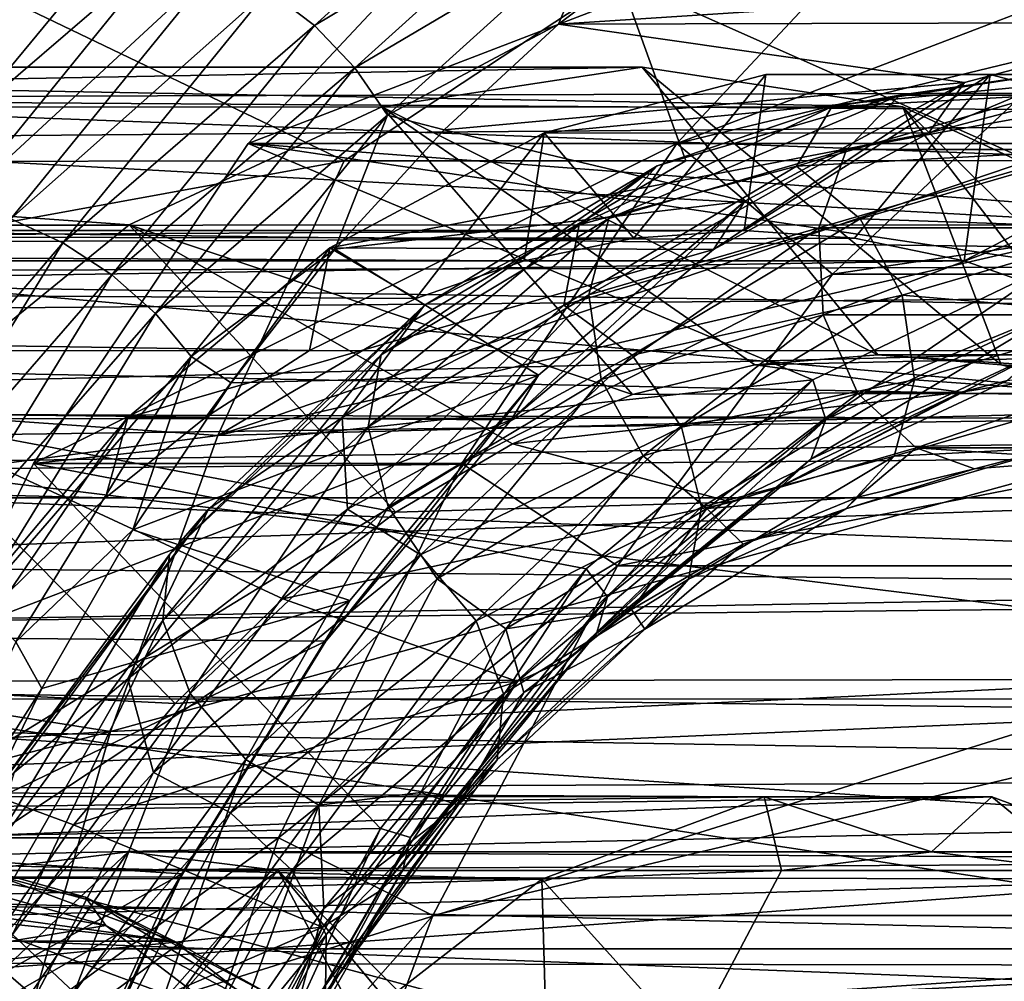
# Model space of a CAD drawing. Header units: metres. Extents: x -62 to 150, y -92 to 92.
# Tile 598 of 656: x 15.15 to 18.91, y 66.5 to 70.18. Entities that reach past the tile are written whole.
import ezdxf

# ---------------------------------------------------------------- set-up
doc = ezdxf.new("R2010")
doc.units = ezdxf.units.M
doc.layers.add('solid_500615', color=7, linetype='CONTINUOUS')

msp = doc.modelspace()

# ---------------------------------------------------------------- linework, layer by layer
at = {"layer": 'solid_500615'}
for points in [[(44.854443, 69.980087, 40.259281), (13.634214, 70.514481, 18.872555), (14.120897, 71.081436, 18.1775)], [(45.801132, 70.991524, 38.907269), (44.854443, 69.980087, 40.259281), (14.120897, 71.081436, 18.1775)], [(16.099854, 70.294861, 19.064131), (16.276991, 70.159531, 19.087643), (17.119574, 70.921638, 17.884308)], [(17.119574, 70.921638, 17.884308), (16.276991, 70.159531, 19.087643), (17.260668, 70.747589, 17.890835)], [(16.276991, 70.159531, 19.087643), (16.431307, 69.997429, 19.075285), (17.260668, 70.747589, 17.890835)], [(17.260668, 70.747589, 17.890835), (16.431307, 69.997429, 19.075285), (17.369665, 70.553535, 17.864283)], [(16.023319, 69.707794, 19.830776), (17.661623, 69.707794, 20.977928), (18.582546, 70.691765, 19.662714)], [(16.944242, 70.691765, 18.515562), (16.023319, 69.707794, 19.830776), (18.582546, 70.691765, 19.662714)], [(24.115129, 69.707794, 8.274472), (16.023319, 69.707794, 19.830776), (16.944242, 70.691765, 18.515562)], [(24.115129, 69.707794, 8.274472), (16.944242, 70.691765, 18.515562), (23.194206, 70.691765, 9.589685)], [(18.582546, 70.691765, 19.662714), (17.661623, 69.707794, 20.977928), (20.158993, 70.663506, 17.411314)], [(17.661623, 69.707794, 20.977928), (19.17341, 70.073662, 18.818874), (20.158993, 70.663506, 17.411314)], [(16.431307, 69.997429, 19.075285), (16.555048, 69.816696, 19.027678), (17.369665, 70.553535, 17.864283)], [(17.369665, 70.553535, 17.864283), (16.555048, 69.816696, 19.027678), (17.209538, 70.164368, 18.136681)], [(17.369665, 70.553535, 17.864283), (17.209538, 70.164368, 18.136681), (17.661079, 70.507919, 17.491812)], [(44.854443, 69.980087, 40.259281), (13.174546, 69.882706, 19.529028), (13.634214, 70.514481, 18.872555)], [(17.661079, 70.507919, 17.491812), (17.209538, 70.164368, 18.136681), (22.477972, 70.507523, 10.612576)], [(17.209538, 70.164368, 18.136681), (19.630869, 70.170944, 14.678659), (22.477972, 70.507523, 10.612576)], [(15.713415, 70.459671, 18.915964), (14.91546, 69.477905, 20.055561), (15.908795, 70.396606, 19.00593)], [(15.713415, 70.459671, 18.915964), (14.952547, 69.805817, 19.617479), (14.91546, 69.477905, 20.055561)], [(15.713415, 70.459671, 18.915964), (15.373152, 70.31514, 19.016869), (14.952547, 69.805817, 19.617479)], [(19.822136, 70.405289, 29.673212), (17.445219, 70.337334, 27.262104), (19.007437, 69.64283, 29.930435)], [(14.91546, 69.477905, 20.055561), (15.115556, 69.420639, 20.138794), (15.908795, 70.396606, 19.00593)], [(15.908795, 70.396606, 19.00593), (15.115556, 69.420639, 20.138794), (16.099854, 70.294861, 19.064131)], [(-2.835378, 69.98539, -10.868228), (-3.278977, 70.351639, -10.520308), (23.127153, 70.315994, 7.942995)], [(17.445219, 70.337334, 27.262104), (15.093505, 70.264664, 24.831226), (16.389469, 69.641548, 27.106646)], [(17.445219, 70.337334, 27.262104), (16.389469, 69.641548, 27.106646), (17.695705, 69.642326, 28.523417)], [(17.445219, 70.337334, 27.262104), (17.695705, 69.642326, 28.523417), (19.007437, 69.64283, 29.930435)], [(-12.010657, 70.192291, 0.11242), (-11.998199, 69.944611, 0.552724), (15.373152, 70.31514, 19.016869)], [(-11.998199, 69.944611, 0.552724), (14.952547, 69.805817, 19.617479), (15.373152, 70.31514, 19.016869)], [(-2.835378, 69.98539, -10.868228), (23.127153, 70.315994, 7.942995), (23.547489, 69.807045, 7.342585)], [(15.115556, 69.420639, 20.138794), (15.314222, 69.328247, 20.186129), (16.099854, 70.294861, 19.064131)], [(16.099854, 70.294861, 19.064131), (15.314222, 69.328247, 20.186129), (16.276991, 70.159531, 19.087643)], [(15.093505, 70.264664, 24.831226), (14.432685, 69.639877, 24.954615), (16.389469, 69.641548, 27.106646)], [(15.314222, 69.328247, 20.186129), (15.501477, 69.205376, 20.19519), (16.276991, 70.159531, 19.087643)], [(16.276991, 70.159531, 19.087643), (15.501477, 69.205376, 20.19519), (16.431307, 69.997429, 19.075285)], [(16.555048, 69.816696, 19.027678), (16.771854, 69.760696, 18.761755), (17.209538, 70.164368, 18.136681)], [(17.209538, 70.164368, 18.136681), (16.771854, 69.760696, 18.761755), (18.761452, 69.941841, 15.920317)], [(17.209538, 70.164368, 18.136681), (18.761452, 69.941841, 15.920317), (19.630869, 70.170944, 14.678659)], [(18.623489, 69.747055, 15.768662), (19.630869, 70.170944, 14.678659), (18.761452, 69.941841, 15.920317)], [(19.4758, 69.971909, 14.551434), (19.630869, 70.170944, 14.678659), (18.623489, 69.747055, 15.768662)], [(17.661623, 69.707794, 20.977928), (18.256863, 69.208946, 20.127838), (19.17341, 70.073662, 18.818874)], [(19.17341, 70.073662, 18.818874), (18.256863, 69.208946, 20.127838), (24.095587, 70.073509, 22.266088)], [(18.256863, 69.208946, 20.127838), (23.179138, 69.208832, 23.574913), (24.095587, 70.073509, 22.266088)], [(-2.414345, 69.594673, -11.203331), (-2.835378, 69.98539, -10.868228), (23.547489, 69.807045, 7.342585)], [(9.241533, 69.847504, 8.594808), (16.533848, 69.848076, 13.69698), (17.529854, 70, 12.274537)], [(10.239578, 70, 7.169452), (9.241533, 69.847504, 8.594808), (17.529854, 70, 12.274537)], [(10.239578, 70, 7.169452), (17.529854, 70, 12.274537), (18.525858, 69.848076, 10.852095)], [(11.237618, 69.847397, 5.744103), (10.239578, 70, 7.169452), (18.525858, 69.848076, 10.852095)], [(15.501477, 69.205376, 20.19519), (15.667913, 69.058182, 20.165522), (16.431307, 69.997429, 19.075285)], [(16.431307, 69.997429, 19.075285), (15.667913, 69.058182, 20.165522), (16.555048, 69.816696, 19.027678)], [(17.529854, 70, 12.274537), (16.533848, 69.848076, 13.69698), (18.43092, 68.900002, 12.905471)], [(17.529854, 70, 12.274537), (18.43092, 68.900002, 12.905471), (18.901934, 68.862038, 12.232793)], [(18.525858, 69.848076, 10.852095), (17.529854, 70, 12.274537), (18.901934, 68.862038, 12.232793)], [(18.254066, 69.848076, 14.90149), (19.250072, 70, 13.479048), (18.51458, 69.892548, 13.964744)], [(19.046497, 69.891823, 14.337123), (19.250072, 70, 13.479048), (18.254066, 69.848076, 14.90149)], [(19.250072, 70, 13.479048), (19.454926, 69.892548, 12.621793), (18.51458, 69.892548, 13.964744)], [(44.854443, 69.980087, 40.259281), (44.010162, 68.722908, 41.465034), (13.174546, 69.882706, 19.529028)], [(17.154593, 69.749283, 14.728255), (18.002287, 69.972038, 13.517624), (19.4758, 69.971909, 14.551434)], [(17.497053, 69.3461, 13.149516), (18.002287, 69.972038, 13.517624), (17.154593, 69.749283, 14.728255)], [(17.154593, 69.749283, 14.728255), (19.4758, 69.971909, 14.551434), (18.623489, 69.747055, 15.768662)], [(17.497053, 69.3461, 13.149516), (17.918951, 69.375, 12.546986), (18.002287, 69.972038, 13.517624)], [(17.918951, 69.375, 12.546986), (18.859554, 69.972038, 12.293318), (18.002287, 69.972038, 13.517624)], [(17.918951, 69.375, 12.546986), (18.340847, 69.3461, 11.944455), (18.859554, 69.972038, 12.293318)], [(18.002287, 69.972038, 13.517624), (18.859554, 69.972038, 12.293318), (19.4758, 69.971909, 14.551434)], [(18.340847, 69.3461, 11.944455), (18.760141, 69.259575, 11.345639), (18.859554, 69.972038, 12.293318)], [(18.760141, 69.259575, 11.345639), (19.707249, 69.749283, 11.082686), (18.859554, 69.972038, 12.293318)], [(18.859554, 69.972038, 12.293318), (20.338257, 69.971481, 13.319716), (19.4758, 69.971909, 14.551434)], [(18.859554, 69.972038, 12.293318), (19.707249, 69.749283, 11.082686), (20.338257, 69.971481, 13.319716)], [(16.771854, 69.760696, 18.761755), (17.921659, 69.487846, 17.119665), (18.761452, 69.941841, 15.920317)], [(17.801472, 69.302963, 16.942644), (18.761452, 69.941841, 15.920317), (17.921659, 69.487846, 17.119665)], [(18.623489, 69.747055, 15.768662), (18.761452, 69.941841, 15.920317), (17.801472, 69.302963, 16.942644)], [(44.010162, 68.722908, 41.465034), (12.744726, 69.189995, 20.142876), (13.174546, 69.882706, 19.529028)], [(17.401997, 69.42128, 15.097526), (17.587061, 69.622711, 15.289379), (18.51458, 69.892548, 13.964744)], [(18.310101, 69.685478, 13.800619), (17.401997, 69.42128, 15.097526), (18.51458, 69.892548, 13.964744)], [(18.254066, 69.848076, 14.90149), (18.51458, 69.892548, 13.964744), (17.587061, 69.622711, 15.289379)], [(19.046497, 69.891823, 14.337123), (18.254066, 69.848076, 14.90149), (18.119045, 69.622002, 15.66166)], [(19.046497, 69.891823, 14.337123), (18.119045, 69.622002, 15.66166), (19.270306, 69.684166, 14.472829)], [(18.310101, 69.685478, 13.800619), (18.51458, 69.892548, 13.964744), (19.454926, 69.892548, 12.621793)], [(19.230762, 69.685478, 12.48578), (18.310101, 69.685478, 13.800619), (19.454926, 69.892548, 12.621793)], [(9.241533, 69.847504, 8.594808), (8.27389, 69.394539, 9.976746), (15.568106, 69.396927, 15.076201)], [(9.241533, 69.847504, 8.594808), (15.568106, 69.396927, 15.076201), (16.533848, 69.848076, 13.69698)], [(11.237618, 69.847397, 5.744103), (18.525858, 69.848076, 10.852095), (19.4916, 69.396927, 9.472872)], [(12.205246, 69.394325, 4.362187), (11.237618, 69.847397, 5.744103), (19.4916, 69.396927, 9.472872)], [(16.533848, 69.848076, 13.69698), (15.568106, 69.396927, 15.076201), (17.49291, 68.748459, 14.245089)], [(16.533848, 69.848076, 13.69698), (17.49291, 68.748459, 14.245089), (17.959906, 68.862038, 13.578149)], [(16.533848, 69.848076, 13.69698), (17.959906, 68.862038, 13.578149), (18.43092, 68.900002, 12.905471)], [(17.288326, 69.396927, 16.280712), (18.254066, 69.848076, 14.90149), (17.587061, 69.622711, 15.289379)], [(18.119045, 69.622002, 15.66166), (18.254066, 69.848076, 14.90149), (17.288326, 69.396927, 16.280712)], [(18.525858, 69.848076, 10.852095), (18.901934, 68.862038, 12.232793), (19.368931, 68.748459, 11.565854)], [(18.525858, 69.848076, 10.852095), (19.368931, 68.748459, 11.565854), (19.827923, 68.560249, 10.910344)], [(19.4916, 69.396927, 9.472872), (18.525858, 69.848076, 10.852095), (19.827923, 68.560249, 10.910344)], [(-2.414345, 69.594673, -11.203331), (23.547489, 69.807045, 7.342585), (23.945885, 69.247581, 6.77353)], [(15.667913, 69.058182, 20.165522), (15.805168, 68.894073, 20.098616), (16.555048, 69.816696, 19.027678)], [(16.555048, 69.816696, 19.027678), (15.805168, 68.894073, 20.098616), (16.354567, 69.303764, 19.357704)], [(16.555048, 69.816696, 19.027678), (16.354567, 69.303764, 19.357704), (16.771854, 69.760696, 18.761755)], [(16.771854, 69.760696, 18.761755), (16.354567, 69.303764, 19.357704), (17.921659, 69.487846, 17.119665)], [(16.335411, 69.308739, 15.89817), (17.154593, 69.749283, 14.728255), (18.623489, 69.747055, 15.768662)], [(16.663649, 69.115967, 14.339741), (17.154593, 69.749283, 14.728255), (16.335411, 69.308739, 15.89817)], [(16.335411, 69.308739, 15.89817), (18.623489, 69.747055, 15.768662), (17.801472, 69.302963, 16.942644)], [(16.663649, 69.115967, 14.339741), (17.077759, 69.259575, 13.748332), (17.154593, 69.749283, 14.728255)], [(17.077759, 69.259575, 13.748332), (17.497053, 69.3461, 13.149516), (17.154593, 69.749283, 14.728255)], [(18.760141, 69.259575, 11.345639), (19.174252, 69.115967, 10.75423), (19.707249, 69.749283, 11.082686)], [(15.202044, 68.484779, 21.003677), (16.840347, 68.484779, 22.150831), (17.661623, 69.707794, 20.977928)], [(16.023319, 69.707794, 19.830776), (15.202044, 68.484779, 21.003677), (17.661623, 69.707794, 20.977928)], [(18.18136, 68.804916, 16.748774), (15.202044, 68.484779, 21.003677), (16.023319, 69.707794, 19.830776)], [(20.067253, 69.399826, 14.05544), (16.023319, 69.707794, 19.830776), (24.115129, 69.707794, 8.274472)], [(19.107582, 69.249115, 15.425992), (18.18136, 68.804916, 16.748774), (16.023319, 69.707794, 19.830776)], [(20.067253, 69.399826, 14.05544), (19.107582, 69.249115, 15.425992), (16.023319, 69.707794, 19.830776)], [(17.661623, 69.707794, 20.977928), (16.840347, 68.484779, 22.150831), (18.256863, 69.208946, 20.127838)], [(17.325214, 69.129692, 14.95362), (17.401997, 69.42128, 15.097526), (18.310101, 69.685478, 13.800619)], [(18.205214, 69.385712, 13.696853), (17.325214, 69.129692, 14.95362), (18.310101, 69.685478, 13.800619)], [(18.119045, 69.622002, 15.66166), (18.362324, 69.420006, 15.76956), (19.270306, 69.684166, 14.472829)], [(18.205214, 69.385712, 13.696853), (18.310101, 69.685478, 13.800619), (19.230762, 69.685478, 12.48578)], [(19.09738, 69.385712, 12.422708), (18.205214, 69.385712, 13.696853), (19.230762, 69.685478, 12.48578)], [(19.270306, 69.684166, 14.472829), (18.362324, 69.420006, 15.76956), (19.403151, 69.384071, 14.535491)], [(16.389469, 69.641548, 27.106646), (14.432685, 69.639877, 24.954615), (12.107108, 68.860855, 23.24053)], [(15.907309, 68.591553, 27.772984), (16.389469, 69.641548, 27.106646), (12.107108, 68.860855, 23.24053)], [(20.459774, 69.643066, 31.47015), (19.007437, 69.64283, 29.930435), (15.907309, 68.591553, 27.772984)], [(19.999315, 68.697327, 32.100712), (20.459774, 69.643066, 31.47015), (15.907309, 68.591553, 27.772984)], [(19.007437, 69.64283, 29.930435), (17.695705, 69.642326, 28.523417), (15.907309, 68.591553, 27.772984)], [(17.695705, 69.642326, 28.523417), (16.389469, 69.641548, 27.106646), (15.907309, 68.591553, 27.772984)], [(16.531221, 68.900101, 16.341124), (16.697668, 69.090385, 16.559565), (17.587061, 69.622711, 15.289379)], [(17.401997, 69.42128, 15.097526), (16.531221, 68.900101, 16.341124), (17.587061, 69.622711, 15.289379)], [(17.288326, 69.396927, 16.280712), (17.587061, 69.622711, 15.289379), (16.697668, 69.090385, 16.559565)], [(18.119045, 69.622002, 15.66166), (17.288326, 69.396927, 16.280712), (17.229717, 69.089714, 16.931753)], [(18.119045, 69.622002, 15.66166), (17.229717, 69.089714, 16.931753), (18.362324, 69.420006, 15.76956)], [(-2.013166, 69.177788, -11.527006), (-2.414345, 69.594673, -11.203331), (23.945885, 69.247581, 6.77353)], [(16.354567, 69.303764, 19.357704), (17.133394, 68.822617, 18.245424), (17.921659, 69.487846, 17.119665)], [(17.028786, 68.651443, 18.046148), (17.921659, 69.487846, 17.119665), (17.133394, 68.822617, 18.245424)], [(17.801472, 69.302963, 16.942644), (17.921659, 69.487846, 17.119665), (17.028786, 68.651443, 18.046148)], [(15.115556, 69.420639, 20.138794), (14.406135, 68.265396, 21.151951), (15.314222, 69.328247, 20.186129)], [(16.48139, 68.624641, 16.158728), (16.531221, 68.900101, 16.341124), (17.401997, 69.42128, 15.097526)], [(17.325214, 69.129692, 14.95362), (16.48139, 68.624641, 16.158728), (17.401997, 69.42128, 15.097526)], [(17.229717, 69.089714, 16.931753), (17.491665, 68.898895, 17.012989), (18.362324, 69.420006, 15.76956)], [(18.362324, 69.420006, 15.76956), (17.491665, 68.898895, 17.012989), (18.523306, 69.128098, 15.79204)], [(18.362324, 69.420006, 15.76956), (18.523306, 69.128098, 15.79204), (19.403151, 69.384071, 14.535491)], [(8.27389, 69.394539, 9.976746), (14.661971, 68.660255, 16.370296), (15.568106, 69.396927, 15.076201)], [(12.205246, 69.394325, 4.362187), (19.4916, 69.396927, 9.472872), (20.397736, 68.660255, 8.178777)], [(13.112899, 68.654594, 3.065925), (12.205246, 69.394325, 4.362187), (20.397736, 68.660255, 8.178777)], [(15.568106, 69.396927, 15.076201), (14.661971, 68.660255, 16.370296), (16.586843, 68.299004, 15.539086)], [(15.568106, 69.396927, 15.076201), (16.586843, 68.299004, 15.539086), (17.033916, 68.560249, 14.900599)], [(15.568106, 69.396927, 15.076201), (17.033916, 68.560249, 14.900599), (17.49291, 68.748459, 14.245089)], [(16.382191, 68.660255, 17.574808), (17.288326, 69.396927, 16.280712), (16.697668, 69.090385, 16.559565)], [(17.229717, 69.089714, 16.931753), (17.288326, 69.396927, 16.280712), (16.382191, 68.660255, 17.574808)], [(17.371952, 68.805801, 14.886219), (17.325214, 69.129692, 14.95362), (18.205214, 69.385712, 13.696853)], [(18.220732, 69.052742, 13.674037), (17.371952, 68.805801, 14.886219), (18.205214, 69.385712, 13.696853)], [(18.220732, 69.052742, 13.674037), (18.205214, 69.385712, 13.696853), (19.09738, 69.385712, 12.422708)], [(19.081247, 69.052742, 12.445093), (18.220732, 69.052742, 13.674037), (19.09738, 69.385712, 12.422708)], [(19.403151, 69.384071, 14.535491), (18.523306, 69.128098, 15.79204), (19.418669, 69.051102, 14.512675)], [(17.077759, 69.259575, 13.748332), (-6.166489, 69.258957, -2.525745), (-5.324489, 69.375, -3.728246)], [(17.918951, 69.375, 12.546986), (-5.324489, 69.375, -3.728246), (-4.482489, 69.258957, -4.930747)], [(17.497053, 69.3461, 13.149516), (-5.324489, 69.375, -3.728246), (17.918951, 69.375, 12.546986)], [(17.077759, 69.259575, 13.748332), (-5.324489, 69.375, -3.728246), (17.497053, 69.3461, 13.149516)], [(17.918951, 69.375, 12.546986), (-4.482489, 69.258957, -4.930747), (18.340847, 69.3461, 11.944455)], [(18.340847, 69.3461, 11.944455), (-4.482489, 69.258957, -4.930747), (18.760141, 69.259575, 11.345639)], [(14.406135, 68.265396, 21.151951), (14.611607, 68.184097, 21.189568), (15.314222, 69.328247, 20.186129)], [(15.314222, 69.328247, 20.186129), (14.611607, 68.184097, 21.189568), (15.501477, 69.205376, 20.19519)], [(15.563038, 68.660255, 17.00123), (16.335411, 69.308739, 15.89817), (17.801472, 69.302963, 16.942644)], [(15.861155, 68.661369, 15.485823), (16.335411, 69.308739, 15.89817), (15.563038, 68.660255, 17.00123)], [(15.861155, 68.661369, 15.485823), (16.25728, 68.916153, 14.920097), (16.335411, 69.308739, 15.89817)], [(16.25728, 68.916153, 14.920097), (16.663649, 69.115967, 14.339741), (16.335411, 69.308739, 15.89817)], [(15.563038, 68.660255, 17.00123), (17.801472, 69.302963, 16.942644), (17.028786, 68.651443, 18.046148)], [(15.805168, 68.894073, 20.098616), (15.957392, 68.792679, 19.924931), (16.354567, 69.303764, 19.357704)], [(16.354567, 69.303764, 19.357704), (15.957392, 68.792679, 19.924931), (17.133394, 68.822617, 18.245424)], [(16.25728, 68.916153, 14.920097), (-6.985605, 68.915932, -1.355927), (-6.166489, 69.258957, -2.525745)], [(16.663649, 69.115967, 14.339741), (-6.166489, 69.258957, -2.525745), (17.077759, 69.259575, 13.748332)], [(16.25728, 68.916153, 14.920097), (-6.166489, 69.258957, -2.525745), (16.663649, 69.115967, 14.339741)], [(18.760141, 69.259575, 11.345639), (-4.482489, 69.258957, -4.930747), (-3.663373, 68.915932, -6.100564)], [(18.760141, 69.259575, 11.345639), (-3.663373, 68.915932, -6.100564), (19.174252, 69.115967, 10.75423)], [(-2.013166, 69.177788, -11.527006), (23.945885, 69.247581, 6.77353), (24.32032, 68.639938, 6.238678)], [(18.231541, 68.653305, 16.61075), (18.18136, 68.804916, 16.748774), (19.107582, 69.249115, 15.425992)], [(18.231541, 68.653305, 16.61075), (19.107582, 69.249115, 15.425992), (19.120861, 69.068756, 15.340672)], [(14.611607, 68.184097, 21.189568), (14.807915, 68.075974, 21.185699), (15.501477, 69.205376, 20.19519)], [(15.501477, 69.205376, 20.19519), (14.807915, 68.075974, 21.185699), (15.667913, 69.058182, 20.165522)], [(16.840347, 68.484779, 22.150831), (17.434412, 68.092926, 21.30242), (18.256863, 69.208946, 20.127838)], [(18.256863, 69.208946, 20.127838), (17.434412, 68.092926, 21.30242), (23.179138, 69.208832, 23.574913)], [(17.434412, 68.092926, 21.30242), (22.356819, 68.092964, 24.749304), (23.179138, 69.208832, 23.574913)], [(-1.625564, 68.728195, -11.842371), (-2.013166, 69.177788, -11.527006), (24.32032, 68.639938, 6.238678)], [(44.010162, 68.722908, 41.465034), (12.347404, 68.44062, 20.71031), (12.744726, 69.189995, 20.142876)], [(16.558062, 68.318672, 16.048574), (16.48139, 68.624641, 16.158728), (17.325214, 69.129692, 14.95362)], [(17.371952, 68.805801, 14.886219), (16.558062, 68.318672, 16.048574), (17.325214, 69.129692, 14.95362)], [(17.491665, 68.898895, 17.012989), (17.679626, 68.623138, 16.996939), (18.523306, 69.128098, 15.79204)], [(18.523306, 69.128098, 15.79204), (17.679626, 68.623138, 16.996939), (18.570042, 68.804214, 15.724639)], [(18.523306, 69.128098, 15.79204), (18.570042, 68.804214, 15.724639), (19.418669, 69.051102, 14.512675)], [(19.174252, 69.115967, 10.75423), (-3.663373, 68.915932, -6.100564), (19.580622, 68.916153, 10.173874)], [(15.721524, 68.136147, 17.49749), (15.870659, 68.310097, 17.740654), (16.697668, 69.090385, 16.559565)], [(16.531221, 68.900101, 16.341124), (15.721524, 68.136147, 17.49749), (16.697668, 69.090385, 16.559565)], [(16.382191, 68.660255, 17.574808), (16.697668, 69.090385, 16.559565), (15.870659, 68.310097, 17.740654)], [(17.229717, 69.089714, 16.931753), (16.382191, 68.660255, 17.574808), (16.402769, 68.309486, 18.112757)], [(17.229717, 69.089714, 16.931753), (16.402769, 68.309486, 18.112757), (17.491665, 68.898895, 17.012989)], [(14.807915, 68.075974, 21.185699), (14.985194, 67.946449, 21.140547), (15.667913, 69.058182, 20.165522)], [(15.667913, 69.058182, 20.165522), (14.985194, 67.946449, 21.140547), (15.805168, 68.894073, 20.098616)], [(17.532934, 68.513901, 14.908699), (17.371952, 68.805801, 14.886219), (18.220732, 69.052742, 13.674037)], [(18.353577, 68.752647, 13.736699), (17.532934, 68.513901, 14.908699), (18.220732, 69.052742, 13.674037)], [(19.120861, 69.068756, 15.340672), (19.048132, 68.908875, 15.255331), (18.174492, 68.500748, 16.503017)], [(18.231541, 68.653305, 16.61075), (19.120861, 69.068756, 15.340672), (18.174492, 68.500748, 16.503017)], [(18.353577, 68.752647, 13.736699), (18.220732, 69.052742, 13.674037), (19.081247, 69.052742, 12.445093)], [(19.185566, 68.752647, 12.548494), (18.353577, 68.752647, 13.736699), (19.081247, 69.052742, 12.445093)], [(19.418669, 69.051102, 14.512675), (18.570042, 68.804214, 15.724639), (19.31378, 68.751335, 14.408909)], [(15.477716, 68.353188, 16.033428), (-7.765054, 68.353699, -0.242758), (-6.985605, 68.915932, -1.355927)], [(15.861155, 68.661369, 15.485823), (-6.985605, 68.915932, -1.355927), (16.25728, 68.916153, 14.920097)], [(15.477716, 68.353188, 16.033428), (-6.985605, 68.915932, -1.355927), (15.861155, 68.661369, 15.485823)], [(19.580622, 68.916153, 10.173874), (-3.663373, 68.915932, -6.100564), (-2.883924, 68.353699, -7.213734)], [(19.580622, 68.916153, 10.173874), (-2.883924, 68.353699, -7.213734), (19.976746, 68.661369, 9.608149)], [(14.985194, 67.946449, 21.140547), (15.134539, 67.802048, 21.056376), (15.805168, 68.894073, 20.098616)], [(15.805168, 68.894073, 20.098616), (15.134539, 67.802048, 21.056376), (15.582311, 68.230598, 20.4606)], [(15.805168, 68.894073, 20.098616), (15.582311, 68.230598, 20.4606), (15.957392, 68.792679, 19.924931)], [(15.696753, 67.884331, 17.279305), (15.721524, 68.136147, 17.49749), (16.531221, 68.900101, 16.341124)], [(16.48139, 68.624641, 16.158728), (15.696753, 67.884331, 17.279305), (16.531221, 68.900101, 16.341124)], [(16.402769, 68.309486, 18.112757), (16.682077, 68.13504, 18.169199), (17.491665, 68.898895, 17.012989)], [(17.491665, 68.898895, 17.012989), (16.682077, 68.13504, 18.169199), (17.679626, 68.623138, 16.996939)], [(17.959906, 68.862038, 13.578149), (18.749372, 68.757362, 15.065845), (19.657766, 68.900002, 13.768524)], [(18.43092, 68.900002, 12.905471), (17.959906, 68.862038, 13.578149), (19.657766, 68.900002, 13.768524)], [(19.048132, 68.908875, 15.255331), (18.925869, 68.802124, 15.146743), (18.062696, 68.398888, 16.37948)], [(18.174492, 68.500748, 16.503017), (19.048132, 68.908875, 15.255331), (18.062696, 68.398888, 16.37948)], [(18.43092, 68.900002, 12.905471), (19.657766, 68.900002, 13.768524), (20.566231, 68.758522, 12.471102)], [(18.901934, 68.862038, 12.232793), (18.43092, 68.900002, 12.905471), (20.566231, 68.758522, 12.471102)], [(18.925869, 68.802124, 15.146743), (19.657766, 68.900002, 13.768524), (18.749372, 68.757362, 15.065845)], [(15.907309, 68.591553, 27.772984), (12.107108, 68.860855, 23.24053), (11.766016, 68.050209, 23.660431)], [(17.959906, 68.862038, 13.578149), (17.49291, 68.748459, 14.245089), (18.749372, 68.757362, 15.065845)], [(19.368931, 68.748459, 11.565854), (18.901934, 68.862038, 12.232793), (20.566231, 68.758522, 12.471102)], [(15.582311, 68.230598, 20.4606), (16.411171, 67.960014, 19.276865), (17.133394, 68.822617, 18.245424)], [(15.957392, 68.792679, 19.924931), (15.582311, 68.230598, 20.4606), (17.133394, 68.822617, 18.245424)], [(16.320108, 67.805656, 19.058201), (17.133394, 68.822617, 18.245424), (16.411171, 67.960014, 19.276865)], [(17.028786, 68.651443, 18.046148), (17.133394, 68.822617, 18.245424), (16.320108, 67.805656, 19.058201)], [(18.18136, 68.804916, 16.748774), (17.315086, 68.081139, 17.985941), (15.202044, 68.484779, 21.003677)], [(16.746023, 68.042915, 16.032524), (16.558062, 68.318672, 16.048574), (17.371952, 68.805801, 14.886219)], [(17.532934, 68.513901, 14.908699), (16.746023, 68.042915, 16.032524), (17.371952, 68.805801, 14.886219)], [(17.397112, 67.97493, 17.802439), (17.315086, 68.081139, 17.985941), (18.18136, 68.804916, 16.748774)], [(17.397112, 67.97493, 17.802439), (18.18136, 68.804916, 16.748774), (18.231541, 68.653305, 16.61075)], [(17.679626, 68.623138, 16.996939), (17.7563, 68.317169, 16.886786), (18.570042, 68.804214, 15.724639)], [(18.570042, 68.804214, 15.724639), (17.7563, 68.317169, 16.886786), (18.493261, 68.512627, 15.580732)], [(18.062696, 68.398888, 16.37948), (18.925869, 68.802124, 15.146743), (18.749372, 68.757362, 15.065845)], [(18.570042, 68.804214, 15.724639), (18.493261, 68.512627, 15.580732), (19.31378, 68.751335, 14.408909)], [(17.033916, 68.560249, 14.900599), (17.872536, 68.3368, 16.318096), (18.749372, 68.757362, 15.065845)], [(17.49291, 68.748459, 14.245089), (17.033916, 68.560249, 14.900599), (18.749372, 68.757362, 15.065845)], [(17.776213, 68.311905, 15.016599), (17.532934, 68.513901, 14.908699), (18.353577, 68.752647, 13.736699)], [(18.577385, 68.544991, 13.872405), (17.776213, 68.311905, 15.016599), (18.353577, 68.752647, 13.736699)], [(18.062696, 68.398888, 16.37948), (18.749372, 68.757362, 15.065845), (17.872536, 68.3368, 16.318096)], [(18.577385, 68.544991, 13.872405), (18.353577, 68.752647, 13.736699), (19.185566, 68.752647, 12.548494)], [(19.31378, 68.751335, 14.408909), (18.493261, 68.512627, 15.580732), (19.109301, 68.544258, 14.244784)], [(19.389635, 68.544991, 12.712391), (18.577385, 68.544991, 13.872405), (19.185566, 68.752647, 12.548494)], [(-1.248938, 68.239777, -12.150965), (-1.625564, 68.728195, -11.842371), (24.32032, 68.639938, 6.238678)], [(44.010162, 68.722908, 41.465034), (43.289082, 67.250938, 42.494846), (12.347404, 68.44062, 20.71031)], [(19.999315, 68.697327, 32.100712), (15.907309, 68.591553, 27.772984), (15.496545, 67.459625, 28.355238)], [(19.605371, 67.654366, 32.652069), (19.999315, 68.697327, 32.100712), (15.496545, 67.459625, 28.355238)], [(19.976746, 68.661369, 9.608149), (-2.883924, 68.353699, -7.213734), (20.360184, 68.353188, 9.060543)], [(-1.248938, 68.239777, -12.150965), (24.32032, 68.639938, 6.238678), (24.668823, 67.986687, 5.740858)], [(13.112899, 68.654594, 3.065925), (20.397736, 68.660255, 8.178777), (21.216732, 67.660446, 7.009129)], [(13.932721, 67.651009, 1.895098), (13.112899, 68.654594, 3.065925), (21.216732, 67.660446, 7.009129)], [(14.661971, 68.660255, 16.370296), (13.842975, 67.660446, 17.539946), (15.743573, 67.566933, 16.743401)], [(14.661971, 68.660255, 16.370296), (15.743573, 67.566933, 16.743401), (16.155502, 67.966957, 16.155106)], [(14.661971, 68.660255, 16.370296), (16.155502, 67.966957, 16.155106), (16.586843, 68.299004, 15.539086)], [(14.85473, 67.818314, 18.0128), (15.563038, 68.660255, 17.00123), (17.028786, 68.651443, 18.046148)], [(15.109329, 67.9935, 16.55954), (15.563038, 68.660255, 17.00123), (14.85473, 67.818314, 18.0128)], [(14.85473, 67.818314, 18.0128), (17.028786, 68.651443, 18.046148), (16.320108, 67.805656, 19.058201)], [(15.109329, 67.9935, 16.55954), (15.477716, 68.353188, 16.033428), (15.563038, 68.660255, 17.00123)], [(15.477716, 68.353188, 16.033428), (15.861155, 68.661369, 15.485823), (15.563038, 68.660255, 17.00123)], [(15.563194, 67.660446, 18.744455), (16.382191, 68.660255, 17.574808), (15.870659, 68.310097, 17.740654)], [(16.402769, 68.309486, 18.112757), (16.382191, 68.660255, 17.574808), (15.563194, 67.660446, 18.744455)], [(18.231541, 68.653305, 16.61075), (18.174492, 68.500748, 16.503017), (17.354774, 67.834335, 17.673697)], [(17.397112, 67.97493, 17.802439), (18.231541, 68.653305, 16.61075), (17.354774, 67.834335, 17.673697)], [(15.496545, 67.459625, 28.355238), (15.907309, 68.591553, 27.772984), (11.766016, 68.050209, 23.660431)], [(15.801261, 67.604622, 17.129398), (15.696753, 67.884331, 17.279305), (16.48139, 68.624641, 16.158728)], [(16.558062, 68.318672, 16.048574), (15.801261, 67.604622, 17.129398), (16.48139, 68.624641, 16.158728)], [(16.682077, 68.13504, 18.169199), (16.895126, 67.882957, 18.117321), (17.679626, 68.623138, 16.996939)], [(17.679626, 68.623138, 16.996939), (16.895126, 67.882957, 18.117321), (17.7563, 68.317169, 16.886786)], [(17.033916, 68.560249, 14.900599), (16.586843, 68.299004, 15.539086), (17.872536, 68.3368, 16.318096)], [(18.354219, 68.35527, 14.758457), (17.776213, 68.311905, 15.016599), (18.577385, 68.544991, 13.872405)], [(19.109301, 68.544258, 14.244784), (18.308197, 68.311195, 15.38888), (18.800226, 68.463737, 14.121492)], [(18.493261, 68.512627, 15.580732), (18.308197, 68.311195, 15.38888), (19.109301, 68.544258, 14.244784)], [(18.800226, 68.463737, 14.121492), (18.354219, 68.35527, 14.758457), (18.577385, 68.544991, 13.872405)], [(19.250072, 68.5, 13.479048), (18.577385, 68.544991, 13.872405), (19.389635, 68.544991, 12.712391)], [(19.250072, 68.5, 13.479048), (18.800226, 68.463737, 14.121492), (18.577385, 68.544991, 13.872405)], [(19.109301, 68.544258, 14.244784), (18.800226, 68.463737, 14.121492), (19.250072, 68.5, 13.479048)], [(14.500637, 67.052872, 22.00539), (16.138941, 67.052872, 23.152544), (16.840347, 68.484779, 22.150831)], [(15.202044, 68.484779, 21.003677), (14.500637, 67.052872, 22.00539), (16.840347, 68.484779, 22.150831)], [(16.528341, 67.088623, 19.109528), (14.500637, 67.052872, 22.00539), (15.202044, 68.484779, 21.003677)], [(17.315086, 68.081139, 17.985941), (16.528341, 67.088623, 19.109528), (15.202044, 68.484779, 21.003677)], [(16.840347, 68.484779, 22.150831), (16.138941, 67.052872, 23.152544), (17.434412, 68.092926, 21.30242)], [(17.007971, 67.852089, 16.11376), (16.746023, 68.042915, 16.032524), (17.532934, 68.513901, 14.908699)], [(17.776213, 68.311905, 15.016599), (17.007971, 67.852089, 16.11376), (17.532934, 68.513901, 14.908699)], [(18.174492, 68.500748, 16.503017), (18.062696, 68.398888, 16.37948), (17.252802, 67.740456, 17.536131)], [(17.354774, 67.834335, 17.673697), (18.174492, 68.500748, 16.503017), (17.252802, 67.740456, 17.536131)], [(18.493261, 68.512627, 15.580732), (17.706469, 68.04171, 16.70439), (18.308197, 68.311195, 15.38888)], [(17.7563, 68.317169, 16.886786), (17.706469, 68.04171, 16.70439), (18.493261, 68.512627, 15.580732)], [(43.289082, 67.250938, 42.494846), (11.985031, 67.639214, 21.227833), (12.347404, 68.44062, 20.71031)], [(18.308197, 68.311195, 15.38888), (18.354219, 68.35527, 14.758457), (18.800226, 68.463737, 14.121492)], [(17.252802, 67.740456, 17.536131), (18.062696, 68.398888, 16.37948), (17.872536, 68.3368, 16.318096)], [(15.109329, 67.9935, 16.55954), (-7.765054, 68.353699, -0.242758), (15.477716, 68.353188, 16.033428)], [(20.360184, 68.353188, 9.060543), (-2.883924, 68.353699, -7.213734), (-2.163092, 67.583351, -8.243189)], [(20.360184, 68.353188, 9.060543), (-2.163092, 67.583351, -8.243189), (20.728571, 67.9935, 8.534431)], [(16.155502, 67.966957, 16.155106), (17.052216, 67.651443, 17.489635), (17.872536, 68.3368, 16.318096)], [(16.586843, 68.299004, 15.539086), (16.155502, 67.966957, 16.155106), (17.872536, 68.3368, 16.318096)], [(17.252802, 67.740456, 17.536131), (17.872536, 68.3368, 16.318096), (17.052216, 67.651443, 17.489635)], [(18.354219, 68.35527, 14.758457), (17.915855, 68.175514, 15.384506), (17.776213, 68.311905, 15.016599)], [(18.308197, 68.311195, 15.38888), (17.915855, 68.175514, 15.384506), (18.354219, 68.35527, 14.758457)], [(14.994993, 67.150261, 18.535084), (15.128595, 67.303131, 18.800432), (15.870659, 68.310097, 17.740654)], [(15.721524, 68.136147, 17.49749), (14.994993, 67.150261, 18.535084), (15.870659, 68.310097, 17.740654)], [(15.563194, 67.660446, 18.744455), (15.870659, 68.310097, 17.740654), (15.128595, 67.303131, 18.800432)], [(16.402769, 68.309486, 18.112757), (15.563194, 67.660446, 18.744455), (15.660761, 67.302597, 19.172455)], [(16.402769, 68.309486, 18.112757), (15.660761, 67.302597, 19.172455), (16.682077, 68.13504, 18.169199)], [(16.014309, 67.352539, 17.077518), (15.801261, 67.604622, 17.129398), (16.558062, 68.318672, 16.048574)], [(16.746023, 68.042915, 16.032524), (16.014309, 67.352539, 17.077518), (16.558062, 68.318672, 16.048574)], [(16.895126, 67.882957, 18.117321), (16.999636, 67.603249, 17.967413), (17.7563, 68.317169, 16.886786)], [(17.7563, 68.317169, 16.886786), (16.999636, 67.603249, 17.967413), (17.706469, 68.04171, 16.70439)], [(17.488874, 67.926018, 15.994298), (17.007971, 67.852089, 16.11376), (17.776213, 68.311905, 15.016599)], [(17.915855, 68.175514, 15.384506), (17.488874, 67.926018, 15.994298), (17.776213, 68.311905, 15.016599)], [(18.308197, 68.311195, 15.38888), (17.540022, 67.851425, 16.485949), (17.915855, 68.175514, 15.384506)], [(17.706469, 68.04171, 16.70439), (17.540022, 67.851425, 16.485949), (18.308197, 68.311195, 15.38888)], [(-0.889098, 67.717865, -12.446769), (-1.248938, 68.239777, -12.150965), (24.668823, 67.986687, 5.740858)], [(15.134539, 67.802048, 21.056376), (15.234478, 67.624039, 20.957357), (15.582311, 68.230598, 20.4606)], [(15.582311, 68.230598, 20.4606), (15.234478, 67.624039, 20.957357), (16.411171, 67.960014, 19.276865)], [(17.540022, 67.851425, 16.485949), (17.488874, 67.926018, 15.994298), (17.915855, 68.175514, 15.384506)], [(14.992708, 66.928955, 18.284784), (14.994993, 67.150261, 18.535084), (15.721524, 68.136147, 17.49749)], [(15.696753, 67.884331, 17.279305), (14.992708, 66.928955, 18.284784), (15.721524, 68.136147, 17.49749)], [(15.660761, 67.302597, 19.172455), (15.955646, 67.149292, 19.206652), (16.682077, 68.13504, 18.169199)], [(16.682077, 68.13504, 18.169199), (15.955646, 67.149292, 19.206652), (16.895126, 67.882957, 18.117321)], [(16.138941, 67.052872, 23.152544), (16.728544, 66.756081, 22.310503), (17.434412, 68.092926, 21.30242)], [(16.642927, 67.054245, 18.879528), (16.528341, 67.088623, 19.109528), (17.315086, 68.081139, 17.985941)], [(16.642927, 67.054245, 18.879528), (17.315086, 68.081139, 17.985941), (17.397112, 67.97493, 17.802439)], [(16.728544, 66.756081, 22.310503), (21.651064, 66.75634, 25.757229), (22.356819, 68.092964, 24.749304)], [(17.434412, 68.092926, 21.30242), (16.728544, 66.756081, 22.310503), (22.356819, 68.092964, 24.749304)], [(15.496545, 67.459625, 28.355238), (11.766016, 68.050209, 23.660431), (11.464433, 67.210564, 24.041035)], [(16.293617, 67.178093, 17.133961), (16.014309, 67.352539, 17.077518), (16.746023, 68.042915, 16.032524)], [(17.007971, 67.852089, 16.11376), (16.293617, 67.178093, 17.133961), (16.746023, 68.042915, 16.032524)], [(17.706469, 68.04171, 16.70439), (16.974863, 67.351433, 17.749228), (17.540022, 67.851425, 16.485949)], [(16.999636, 67.603249, 17.967413), (16.974863, 67.351433, 17.749228), (17.706469, 68.04171, 16.70439)], [(20.728571, 67.9935, 8.534431), (-2.163092, 67.583351, -8.243189), (21.079636, 67.584534, 8.033059)], [(-0.889098, 67.717865, -12.446769), (24.668823, 67.986687, 5.740858), (24.989723, 67.29155, 5.282477)], [(14.912096, 66.969841, 21.417765), (15.768667, 66.914955, 20.194456), (16.411171, 67.960014, 19.276865)], [(15.234478, 67.624039, 20.957357), (14.912096, 66.969841, 21.417765), (16.411171, 67.960014, 19.276865)], [(15.689839, 66.781143, 19.958303), (16.411171, 67.960014, 19.276865), (15.768667, 66.914955, 20.194456)], [(16.320108, 67.805656, 19.058201), (16.411171, 67.960014, 19.276865), (15.689839, 66.781143, 19.958303)], [(16.155502, 67.966957, 16.155106), (15.743573, 67.566933, 16.743401), (17.052216, 67.651443, 17.489635)], [(17.397112, 67.97493, 17.802439), (17.354774, 67.834335, 17.673697), (16.613886, 66.929871, 18.731796)], [(16.642927, 67.054245, 18.879528), (17.397112, 67.97493, 17.802439), (16.613886, 66.929871, 18.731796)], [(17.488874, 67.926018, 15.994298), (17.07692, 67.608887, 16.58263), (17.007971, 67.852089, 16.11376)], [(17.540022, 67.851425, 16.485949), (17.07692, 67.608887, 16.58263), (17.488874, 67.926018, 15.994298)], [(15.122193, 66.683144, 18.099207), (14.992708, 66.928955, 18.284784), (15.696753, 67.884331, 17.279305)], [(15.801261, 67.604622, 17.129398), (15.122193, 66.683144, 18.099207), (15.696753, 67.884331, 17.279305)], [(15.955646, 67.149292, 19.206652), (16.191204, 66.92775, 19.122625), (16.895126, 67.882957, 18.117321)], [(16.895126, 67.882957, 18.117321), (16.191204, 66.92775, 19.122625), (16.999636, 67.603249, 17.967413)], [(16.683506, 67.226845, 17.144485), (16.293617, 67.178093, 17.133961), (17.007971, 67.852089, 16.11376)], [(17.07692, 67.608887, 16.58263), (16.683506, 67.226845, 17.144485), (17.007971, 67.852089, 16.11376)], [(17.540022, 67.851425, 16.485949), (16.825729, 67.177483, 17.506063), (17.07692, 67.608887, 16.58263)], [(16.974863, 67.351433, 17.749228), (16.825729, 67.177483, 17.506063), (17.540022, 67.851425, 16.485949)], [(14.226308, 66.801727, 18.91028), (14.85473, 67.818314, 18.0128), (16.320108, 67.805656, 19.058201)], [(14.226308, 66.801727, 18.91028), (16.320108, 67.805656, 19.058201), (15.689839, 66.781143, 19.958303)], [(15.134539, 67.802048, 21.056376), (14.555737, 66.560371, 21.882988), (15.234478, 67.624039, 20.957357)], [(17.354774, 67.834335, 17.673697), (17.252802, 67.740456, 17.536131), (16.52079, 66.84684, 18.581551)], [(16.613886, 66.929871, 18.731796), (17.354774, 67.834335, 17.673697), (16.52079, 66.84684, 18.581551)], [(16.52079, 66.84684, 18.581551), (17.252802, 67.740456, 17.536131), (17.052216, 67.651443, 17.489635)], [(-0.550758, 67.169365, -12.72432), (-0.889098, 67.717865, -12.446769), (24.989723, 67.29155, 5.282477)], [(13.842975, 67.660446, 17.539946), (14.991818, 66.577179, 17.817017), (15.354572, 67.102356, 17.29895)], [(13.842975, 67.660446, 17.539946), (15.354572, 67.102356, 17.29895), (15.743573, 67.566933, 16.743401)], [(13.932721, 67.651009, 1.895098), (21.216732, 67.660446, 7.009129), (21.923704, 66.427879, 5.999468)], [(14.639955, 66.413918, 0.885062), (13.932721, 67.651009, 1.895098), (21.923704, 66.427879, 5.999468)], [(14.856222, 66.427879, 19.754116), (15.563194, 67.660446, 18.744455), (15.128595, 67.303131, 18.800432)], [(15.660761, 67.302597, 19.172455), (15.563194, 67.660446, 18.744455), (14.856222, 66.427879, 19.754116)], [(19.605371, 67.654366, 32.652069), (15.496545, 67.459625, 28.355238), (15.153329, 66.259789, 28.842707)], [(19.277834, 66.537598, 33.1129), (19.605371, 67.654366, 32.652069), (15.153329, 66.259789, 28.842707)], [(15.354572, 67.102356, 17.29895), (16.306992, 66.711472, 18.553926), (17.052216, 67.651443, 17.489635)], [(15.743573, 67.566933, 16.743401), (15.354572, 67.102356, 17.29895), (17.052216, 67.651443, 17.489635)], [(16.52079, 66.84684, 18.581551), (17.052216, 67.651443, 17.489635), (16.306992, 66.711472, 18.553926)], [(42.708954, 65.600441, 43.323357), (11.659841, 66.79071, 21.692253), (11.985031, 67.639214, 21.227833)], [(43.289082, 67.250938, 42.494846), (42.708954, 65.600441, 43.323357), (11.985031, 67.639214, 21.227833)], [(14.555737, 66.560371, 21.882988), (14.912096, 66.969841, 21.417765), (15.234478, 67.624039, 20.957357)], [(21.079636, 67.584534, 8.033059), (-2.163092, 67.583351, -8.243189), (-1.522404, 66.628731, -9.158187)], [(21.079636, 67.584534, 8.033059), (-1.522404, 66.628731, -9.158187), (21.411213, 67.128807, 7.559516)], [(15.357753, 66.461601, 18.015179), (15.122193, 66.683144, 18.099207), (15.801261, 67.604622, 17.129398)], [(16.014309, 67.352539, 17.077518), (15.357753, 66.461601, 18.015179), (15.801261, 67.604622, 17.129398)], [(16.191204, 66.92775, 19.122625), (16.32069, 66.681938, 18.937046), (16.999636, 67.603249, 17.967413)], [(16.999636, 67.603249, 17.967413), (16.32069, 66.681938, 18.937046), (16.974863, 67.351433, 17.749228)], [(16.825729, 67.177483, 17.506063), (16.683506, 67.226845, 17.144485), (17.07692, 67.608887, 16.58263)], [(15.496545, 67.459625, 28.355238), (11.464433, 67.210564, 24.041035), (11.2021, 66.345978, 24.38242)], [(15.153329, 66.259789, 28.842707), (15.496545, 67.459625, 28.355238), (11.2021, 66.345978, 24.38242)], [(15.652638, 66.308296, 18.049376), (15.357753, 66.461601, 18.015179), (16.014309, 67.352539, 17.077518)], [(16.293617, 67.178093, 17.133961), (15.652638, 66.308296, 18.049376), (16.014309, 67.352539, 17.077518)], [(16.974863, 67.351433, 17.749228), (16.318405, 66.460632, 18.686749), (16.825729, 67.177483, 17.506063)], [(16.32069, 66.681938, 18.937046), (16.318405, 66.460632, 18.686749), (16.974863, 67.351433, 17.749228)], [(-0.550758, 67.169365, -12.72432), (24.989723, 67.29155, 5.282477), (25.281454, 66.558563, 4.865743)], [(15.660761, 67.302597, 19.172455), (14.856222, 66.427879, 19.754116), (15.02393, 66.096504, 20.081945)], [(15.660761, 67.302597, 19.172455), (15.02393, 66.096504, 20.081945), (15.955646, 67.149292, 19.206652)], [(9.402067, 67.21154, 7.493818), (9.827003, 67.25, 6.886946), (17.996246, 67.210281, 13.52625)], [(9.827003, 67.25, 6.886946), (10.251966, 67.212547, 6.280037), (17.996246, 67.210281, 13.52625)], [(8.980686, 67.097244, 8.095612), (9.402067, 67.21154, 7.493818), (17.996246, 67.210281, 13.52625)], [(8.980686, 67.097244, 8.095612), (17.996246, 67.210281, 13.52625), (17.145895, 66.895157, 14.740677)], [(10.251966, 67.212547, 6.280037), (18.865595, 67.210281, 12.284692), (17.996246, 67.210281, 13.52625)], [(10.251966, 67.212547, 6.280037), (10.673421, 67.099251, 5.678137), (18.865595, 67.210281, 12.284692)], [(10.673421, 67.099251, 5.678137), (11.086561, 66.910988, 5.088111), (18.865595, 67.210281, 12.284692)], [(11.086561, 66.910988, 5.088111), (19.715946, 66.895157, 11.070265), (18.865595, 67.210281, 12.284692)], [(16.683506, 67.226845, 17.144485), (16.311987, 66.78315, 17.675068), (16.293617, 67.178093, 17.133961)], [(16.825729, 67.177483, 17.506063), (16.311987, 66.78315, 17.675068), (16.683506, 67.226845, 17.144485)], [(18.062132, 66.9282, 13.868017), (17.145895, 66.895157, 14.740677), (17.996246, 67.210281, 13.52625)], [(18.635708, 67, 13.048865), (17.996246, 67.210281, 13.52625), (18.865595, 67.210281, 12.284692)], [(18.635708, 67, 13.048865), (18.062132, 66.9282, 13.868017), (17.996246, 67.210281, 13.52625)], [(19.209284, 66.9282, 12.229712), (18.635708, 67, 13.048865), (18.865595, 67.210281, 12.284692)], [(19.209284, 66.9282, 12.229712), (18.865595, 67.210281, 12.284692), (19.715946, 66.895157, 11.070265)], [(-0.233561, 66.593994, -12.982763), (-0.550758, 67.169365, -12.72432), (25.281454, 66.558563, 4.865743)], [(15.965537, 66.281578, 18.169849), (15.652638, 66.308296, 18.049376), (16.293617, 67.178093, 17.133961)], [(16.311987, 66.78315, 17.675068), (15.965537, 66.281578, 18.169849), (16.293617, 67.178093, 17.133961)], [(16.825729, 67.177483, 17.506063), (16.184803, 66.307762, 18.4214), (16.311987, 66.78315, 17.675068)], [(16.318405, 66.460632, 18.686749), (16.184803, 66.307762, 18.4214), (16.825729, 67.177483, 17.506063)], [(21.411213, 67.128807, 7.559516), (-1.522404, 66.628731, -9.158187), (21.72126, 66.629128, 7.116724)], [(15.02393, 66.096504, 20.081945), (15.332184, 65.968521, 20.097048), (15.955646, 67.149292, 19.206652)], [(15.955646, 67.149292, 19.206652), (15.332184, 65.968521, 20.097048), (16.191204, 66.92775, 19.122625)], [(8.567696, 66.908005, 8.685424), (8.980686, 67.097244, 8.095612), (17.145895, 66.895157, 14.740677)], [(16.528341, 67.088623, 19.109528), (15.861477, 65.87767, 20.061909), (14.500637, 67.052872, 22.00539)], [(15.354572, 67.102356, 17.29895), (14.991818, 66.577179, 17.817017), (16.306992, 66.711472, 18.553926)], [(15.9919, 65.919212, 19.80929), (15.861477, 65.87767, 20.061909), (16.528341, 67.088623, 19.109528)], [(15.9919, 65.919212, 19.80929), (16.528341, 67.088623, 19.109528), (16.642927, 67.054245, 18.879528)], [(13.936363, 65.447334, 22.811256), (15.574667, 65.447334, 23.95841), (16.138941, 67.052872, 23.152544)], [(14.500637, 67.052872, 22.00539), (13.936363, 65.447334, 22.811256), (16.138941, 67.052872, 23.152544)], [(15.861477, 65.87767, 20.061909), (13.936363, 65.447334, 22.811256), (14.500637, 67.052872, 22.00539)], [(16.138941, 67.052872, 23.152544), (15.574667, 65.447334, 23.95841), (16.728544, 66.756081, 22.310503)], [(16.642927, 67.054245, 18.879528), (16.613886, 66.929871, 18.731796), (15.974337, 65.814857, 19.645166)], [(15.9919, 65.919212, 19.80929), (16.642927, 67.054245, 18.879528), (15.974337, 65.814857, 19.645166)], [(15.563889, 67, 10.897953), (14.87361, 65.995773, 10.140325), (14.487309, 65.983139, 10.692021)], [(14.990312, 66.9282, 11.717106), (15.563889, 67, 10.897953), (14.487309, 65.983139, 10.692021)], [(15.563889, 67, 10.897953), (16.137465, 66.9282, 10.078801), (14.87361, 65.995773, 10.140325)], [(14.990312, 66.9282, 11.717106), (27.277592, 66.9282, 20.320751), (27.85117, 67, 19.5016)], [(14.990312, 66.9282, 11.717106), (27.85117, 67, 19.5016), (15.563889, 67, 10.897953)], [(15.563889, 67, 10.897953), (27.85117, 67, 19.5016), (28.424746, 66.9282, 18.682447)], [(15.563889, 67, 10.897953), (28.424746, 66.9282, 18.682447), (16.137465, 66.9282, 10.078801)], [(28.301537, 66.9282, 21.037725), (18.062132, 66.9282, 13.868017), (18.635708, 67, 13.048865)], [(28.875113, 67, 20.218573), (18.635708, 67, 13.048865), (19.209284, 66.9282, 12.229712)], [(28.875113, 67, 20.218573), (28.301537, 66.9282, 21.037725), (18.635708, 67, 13.048865)], [(13.526117, 66.961655, 8.577851), (14.918675, 66.961655, 9.552931), (15.739704, 66.657394, 8.380381)], [(13.941205, 66.847031, 7.985045), (13.526117, 66.961655, 8.577851), (15.739704, 66.657394, 8.380381)], [(14.912096, 66.969841, 21.417765), (14.618997, 66.27729, 21.836355), (15.768667, 66.914955, 20.194456)], [(14.918675, 66.961655, 9.552931), (14.621863, 66.959808, 10.23834), (15.400661, 66.82608, 9.126103)], [(14.621863, 66.959808, 10.23834), (14.711877, 66.849861, 10.301369), (15.478371, 66.718246, 9.206701)], [(15.400661, 66.82608, 9.126103), (14.621863, 66.959808, 10.23834), (15.478371, 66.718246, 9.206701)], [(15.739704, 66.657394, 8.380381), (14.918675, 66.961655, 9.552931), (15.400661, 66.82608, 9.126103)], [(8.168338, 66.646172, 9.255767), (8.567696, 66.908005, 8.685424), (17.145895, 66.895157, 14.740677)], [(11.086561, 66.910988, 5.088111), (11.486153, 66.650078, 4.517436), (19.715946, 66.895157, 11.070265)], [(12.409218, 64.330124, 15.40329), (24.696499, 64.330124, 24.006937), (14.990312, 66.9282, 11.717106)], [(14.618997, 66.27729, 21.836355), (15.219502, 65.705063, 20.978745), (15.768667, 66.914955, 20.194456)], [(16.137465, 66.9282, 10.078801), (15.25774, 65.932861, 9.591731), (14.87361, 65.995773, 10.140325)], [(14.990312, 66.9282, 11.717106), (24.696499, 64.330124, 24.006937), (27.277592, 66.9282, 20.320751)], [(15.152149, 65.596809, 20.726311), (15.768667, 66.914955, 20.194456), (15.219502, 65.705063, 20.978745)], [(15.689839, 66.781143, 19.958303), (15.768667, 66.914955, 20.194456), (15.152149, 65.596809, 20.726311)], [(16.137465, 66.9282, 10.078801), (16.486717, 66.266403, 8.924014), (15.25774, 65.932861, 9.591731)], [(15.332184, 65.968521, 20.097048), (15.587063, 65.783569, 19.98543), (16.191204, 66.92775, 19.122625)], [(16.191204, 66.92775, 19.122625), (15.587063, 65.783569, 19.98543), (16.32069, 66.681938, 18.937046)], [(16.613886, 66.929871, 18.731796), (16.52079, 66.84684, 18.581551), (15.888905, 65.745178, 19.483976)], [(15.974337, 65.814857, 19.645166), (16.613886, 66.929871, 18.731796), (15.888905, 65.745178, 19.483976)], [(16.137465, 66.9282, 10.078801), (28.424746, 66.9282, 18.682447), (18.718559, 64.330124, 6.392617)], [(16.137465, 66.9282, 10.078801), (18.718559, 64.330124, 6.392617), (17.753057, 64.991776, 7.115588)], [(16.137465, 66.9282, 10.078801), (17.753057, 64.991776, 7.115588), (16.486717, 66.266403, 8.924014)], [(17.712816, 66.266235, 15.023111), (17.145895, 66.895157, 14.740677), (18.062132, 66.9282, 13.868017)], [(28.301537, 66.9282, 21.037725), (17.18116, 65.629166, 15.997897), (17.712816, 66.266235, 15.023111)], [(27.335484, 66.266167, 21.76112), (17.18116, 65.629166, 15.997897), (28.301537, 66.9282, 21.037725)], [(28.301537, 66.9282, 21.037725), (17.712816, 66.266235, 15.023111), (18.062132, 66.9282, 13.868017)], [(18.718559, 64.330124, 6.392617), (28.424746, 66.9282, 18.682447), (31.005838, 64.330124, 14.996264)], [(8.168338, 66.646172, 9.255767), (17.145895, 66.895157, 14.740677), (16.351706, 66.278687, 15.874897)], [(11.486153, 66.650078, 4.517436), (11.866646, 66.320778, 3.974035), (19.715946, 66.895157, 11.070265)], [(11.866646, 66.320778, 3.974035), (20.510136, 66.278687, 9.936045), (19.715946, 66.895157, 11.070265)], [(17.18116, 65.629166, 15.997897), (16.351706, 66.278687, 15.874897), (17.145895, 66.895157, 14.740677)], [(17.712816, 66.266235, 15.023111), (17.18116, 65.629166, 15.997897), (17.145895, 66.895157, 14.740677)], [(14.347146, 66.657394, 7.405301), (13.941205, 66.847031, 7.985045), (15.739704, 66.657394, 8.380381)], [(15.478371, 66.718246, 9.206701), (14.711877, 66.849861, 10.301369), (15.146445, 66.663277, 9.750677)], [(15.400661, 66.82608, 9.126103), (15.478371, 66.718246, 9.206701), (16.21541, 66.328445, 8.154101)], [(16.149529, 66.430023, 8.056608), (15.400661, 66.82608, 9.126103), (16.21541, 66.328445, 8.154101)], [(15.739704, 66.657394, 8.380381), (15.400661, 66.82608, 9.126103), (16.149529, 66.430023, 8.056608)], [(15.888905, 65.745178, 19.483976), (16.52079, 66.84684, 18.581551), (16.306992, 66.711472, 18.553926)], [(42.708954, 65.600441, 43.323357), (11.373837, 65.900337, 22.100708), (11.659841, 66.79071, 21.692253)], [(13.69181, 65.633202, 19.673622), (14.226308, 66.801727, 18.91028), (15.689839, 66.781143, 19.958303)], [(13.69181, 65.633202, 19.673622), (15.689839, 66.781143, 19.958303), (15.152149, 65.596809, 20.726311)], [(15.574667, 65.447334, 23.95841), (16.158545, 65.234947, 23.124548), (16.728544, 66.756081, 22.310503)], [(16.184803, 66.307762, 18.4214), (15.965537, 66.281578, 18.169849), (16.311987, 66.78315, 17.675068)], [(16.158545, 65.234947, 23.124548), (21.08112, 65.23542, 26.571192), (21.651064, 66.75634, 25.757229)], [(16.728544, 66.756081, 22.310503), (16.158545, 65.234947, 23.124548), (21.651064, 66.75634, 25.757229)], [(14.658405, 65.995888, 18.29318), (15.675657, 65.564606, 19.455564), (16.306992, 66.711472, 18.553926)], [(14.991818, 66.577179, 17.817017), (14.658405, 65.995888, 18.29318), (16.306992, 66.711472, 18.553926)], [(15.478371, 66.718246, 9.206701), (15.146445, 66.663277, 9.750677), (15.932304, 66.372047, 8.628353)], [(16.21541, 66.328445, 8.154101), (15.478371, 66.718246, 9.206701), (15.932304, 66.372047, 8.628353)], [(15.888905, 65.745178, 19.483976), (16.306992, 66.711472, 18.553926), (15.675657, 65.564606, 19.455564)], [(15.357753, 66.461601, 18.015179), (14.794261, 65.394409, 18.819927), (15.122193, 66.683144, 18.099207)], [(15.587063, 65.783569, 19.98543), (15.737985, 65.578354, 19.769238), (16.32069, 66.681938, 18.937046)], [(16.32069, 66.681938, 18.937046), (15.737985, 65.578354, 19.769238), (16.318405, 66.460632, 18.686749)], [(7.788171, 66.31604, 9.7987), (8.168338, 66.646172, 9.255767), (16.351706, 66.278687, 15.874897)], [(15.932304, 66.372047, 8.628353), (15.146445, 66.663277, 9.750677), (13.557168, 66.372047, 12.0204)], [(14.347146, 66.657394, 7.405301), (15.739704, 66.657394, 8.380381), (16.506508, 66.06218, 7.285272)], [(14.739493, 66.394821, 6.84497), (14.347146, 66.657394, 7.405301), (16.506508, 66.06218, 7.285272)], [(16.506508, 66.06218, 7.285272), (15.739704, 66.657394, 8.380381), (16.149529, 66.430023, 8.056608)], [(21.72126, 66.629128, 7.116724), (-1.522404, 66.628731, -9.158187), (-0.974857, 65.511726, -9.940165)], [(21.72126, 66.629128, 7.116724), (-0.974857, 65.511726, -9.940165), (22.007866, 66.088577, 6.70741)], [(0.055455, 65.998489, -13.220878), (-0.233561, 66.593994, -12.982763), (25.281454, 66.558563, 4.865743)], [(0.055455, 65.998489, -13.220878), (25.281454, 66.558563, 4.865743), (25.542568, 65.791634, 4.492747)], [(19.277834, 66.537598, 33.1129), (15.153329, 66.259789, 28.842707), (14.880046, 65.005928, 29.232059)], [(19.01972, 65.364944, 33.479038), (19.277834, 66.537598, 33.1129), (14.880046, 65.005928, 29.232059)]]:
    msp.add_3dface(points, dxfattribs=at)

doc.saveas('drawing.dxf')
